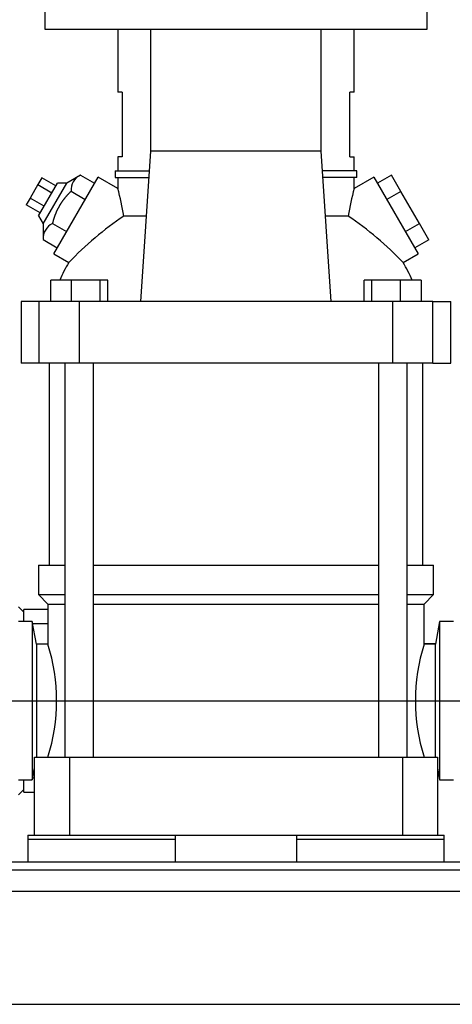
# Model space of a CAD drawing. Extents: x -132501 to 411300, y -42818 to 427495.
# Tile 324 of 330: x 250798 to 250959, y 242896 to 243262. Entities that reach past the tile are written whole.
import ezdxf

# ---------------------------------------------------------------- set-up
doc = ezdxf.new("R2010")
doc.units = 0
doc.header["$LTSCALE"] = 50
doc.linetypes.add('CENTER2', pattern=[28.575, 19.05, -3.175, 3.175, -3.175])
for name, color, linetype in [('1_ZOLL_OVALFLANS', 7, 'CONTINUOUS'), ('96053355_-_FT_NI', 7, 'CONTINUOUS'), ('96308586', 7, 'CONTINUOUS'), ('96400418_FT_STRE', 7, 'CONTINUOUS'), ('96402776_BLECHSC', 7, 'CONTINUOUS'), ('96402777_GUMMISC', 7, 'CONTINUOUS'), ('__DEFILE04.EMEA.', 7, 'CONTINUOUS'), ('CRIE_5-4_A_FLEXI', 7, 'CONTINUOUS'), ('Default', 7, 'CONTINUOUS')]:
    doc.layers.add(name, color=color, linetype=linetype)

# ---------------------------------------------------------------- blocks, each defined once
blk = doc.blocks.new('SEANNOT_GROUP4')
at = {"layer": 'Default', "color": 7, "linetype": 'CENTER2'}
blk.add_line((208.968, 171.896), (280.868, 171.896), dxfattribs=at)
blk = doc.blocks.new('SE2')
at = {"layer": '1_ZOLL_OVALFLANS', "color": 7, "linetype": 'Continuous'}
for p, q in [((240.018, 174.846), (240.018, 175.296)), ((240.918, 175.296), (240.018, 175.296)), ((240.351, 174.772), (240.918, 174.772)), ((240.351, 169.02), (240.418, 169.02)), ((240.018, 168.496), (240.018, 168.946)), ((240.018, 168.496), (240.418, 168.496))]:
    blk.add_line(p, q, dxfattribs=at)
at = {"layer": '96053355_-_FT_NI', "color": 7, "linetype": 'Continuous'}
blk.add_line((255.352, 174.016), (254.918, 174.016), dxfattribs=at)
at = {"layer": '96308586', "color": 7, "linetype": 'Continuous'}
for p, q in [((231.968, 165.896), (263.868, 165.896)), ((231.968, 165.596), (263.868, 165.596))]:
    blk.add_line(p, q, dxfattribs=at)
at = {"layer": '96400418_FT_STRE', "color": 7, "linetype": 'Continuous'}
for p, q in [((263.543, 164.796), (232.294, 164.796)), ((232.268, 160.596), (263.568, 160.596))]:
    blk.add_line(p, q, dxfattribs=at)
at = {"layer": '96402776_BLECHSC', "color": 7, "linetype": 'Continuous'}
for p, q in [((240.168, 166.896), (245.223, 166.896)), ((240.168, 166.896), (240.168, 166.746)), ((245.668, 166.746), (245.668, 166.896)), ((250.168, 166.896), (250.168, 166.746)), ((250.614, 166.896), (255.668, 166.896)), ((255.668, 166.746), (255.668, 166.896)), ((240.168, 166.746), (245.668, 166.746)), ((250.168, 166.746), (255.668, 166.746))]:
    blk.add_line(p, q, dxfattribs=at)
at = {"layer": '96402777_GUMMISC', "color": 7, "linetype": 'Continuous'}
for p, q in [((240.168, 166.746), (245.668, 166.746)), ((240.168, 166.746), (240.168, 165.896)), ((245.668, 165.896), (245.668, 166.746)), ((250.168, 166.746), (255.668, 166.746)), ((250.168, 166.746), (250.168, 165.896)), ((255.668, 165.896), (255.668, 166.746))]:
    blk.add_line(p, q, dxfattribs=at)
at = {"layer": '__DEFILE04.EMEA.', "color": 7, "linetype": 'Continuous'}
for p, q in [((240.018, 175.196), (239.818, 175.396)), ((239.818, 168.396), (240.018, 168.596))]:
    blk.add_line(p, q, dxfattribs=at)
at = {"layer": 'CRIE_5-4_A_FLEXI', "color": 7, "linetype": 'Continuous'}
for p, q in [((240.799, 197.596), (240.799, 196.896)), ((255.039, 196.896), (255.039, 197.596)), ((240.799, 196.896), (255.039, 196.896)), ((243.518, 196.896), (243.518, 194.546)), ((244.749, 192.346), (244.749, 196.896)), ((251.087, 192.346), (251.087, 196.896)), ((252.318, 194.546), (252.318, 196.896)), ((243.685, 194.546), (243.518, 194.546)), ((243.685, 194.546), (243.685, 192.146)), ((252.152, 192.146), (252.152, 194.546)), ((252.318, 194.546), (252.152, 194.546)), ((243.685, 192.146), (243.518, 192.146)), ((243.518, 192.146), (243.518, 191.621)), ((244.381, 186.756), (244.749, 192.346)), ((251.087, 192.346), (244.749, 192.346)), ((251.456, 186.756), (251.087, 192.346)), ((252.152, 192.146), (252.318, 192.146)), ((252.318, 191.621), (252.318, 192.146)), ((240.69, 191.356), (240.546, 191.106)), ((241.21, 191.056), (240.69, 191.356)), ((241.135, 188.527), (242.785, 191.385)), ((242.127, 191.46), (241.617, 191.162)), ((242.126, 191.46), (242.653, 191.156)), ((243.518, 190.962), (242.785, 191.385)), ((243.418, 191.621), (244.686, 191.621)), ((243.418, 191.621), (243.418, 191.371)), ((243.418, 191.371), (244.671, 191.371)), ((243.518, 191.371), (243.518, 190.962)), ((252.418, 191.621), (251.15, 191.621)), ((252.418, 191.371), (251.166, 191.371)), ((253.052, 191.385), (252.318, 190.962)), ((252.318, 190.962), (252.318, 191.371)), ((252.418, 191.371), (252.418, 191.621)), ((253.052, 191.385), (254.702, 188.527)), ((253.703, 191.456), (253.184, 191.156)), ((254.05, 190.856), (253.703, 191.456)), ((240.546, 191.106), (240.257, 190.606)), ((240.546, 191.106), (241.065, 190.806)), ((240.571, 189.95), (241.271, 191.162)), ((240.744, 189.65), (241.617, 191.162)), ((241.617, 191.162), (241.271, 191.162)), ((240.257, 190.606), (240.113, 190.356)), ((240.777, 190.306), (240.257, 190.606)), ((241.78, 190.86), (242.307, 190.556)), ((254.05, 190.856), (253.53, 190.556)), ((254.743, 189.656), (254.05, 190.856)), ((240.632, 190.056), (240.113, 190.356)), ((240.571, 189.95), (240.744, 189.65)), ((244.591, 189.937), (243.746, 189.937)), ((252.09, 189.937), (251.246, 189.937)), ((240.744, 189.65), (240.741, 189.06)), ((241.087, 189.66), (241.614, 189.356)), ((254.223, 189.356), (254.743, 189.656)), ((255.089, 189.056), (254.743, 189.656)), ((240.741, 189.06), (241.267, 188.756)), ((255.089, 189.056), (254.569, 188.756)), ((241.135, 188.527), (241.697, 188.202)), ((254.139, 188.202), (254.702, 188.527)), ((241.025, 186.756), (241.025, 187.556)), ((241.801, 187.556), (241.025, 187.556)), ((241.801, 186.756), (241.801, 187.556)), ((242.86, 187.556), (241.801, 187.556)), ((242.86, 186.756), (242.86, 187.556)), ((243.144, 187.556), (242.86, 187.556)), ((243.144, 186.756), (243.144, 187.556)), ((252.692, 186.756), (252.692, 187.556)), ((252.976, 187.556), (252.692, 187.556)), ((252.976, 186.756), (252.976, 187.556)), ((254.036, 187.556), (252.976, 187.556)), ((254.036, 186.756), (254.036, 187.556)), ((254.812, 187.556), (254.036, 187.556)), ((254.812, 187.556), (254.812, 186.756)), ((240.597, 186.756), (239.918, 186.756)), ((239.918, 186.756), (239.918, 184.456)), ((240.597, 184.456), (240.597, 186.756)), ((242.085, 186.756), (240.597, 186.756)), ((242.085, 186.756), (242.085, 184.456)), ((253.752, 186.756), (242.085, 186.756)), ((253.752, 184.456), (253.752, 186.756)), ((255.24, 186.756), (253.752, 186.756)), ((255.24, 184.456), (255.24, 186.756)), ((255.24, 186.756), (255.918, 186.756)), ((255.918, 184.456), (255.918, 186.756)), ((240.597, 184.456), (239.918, 184.456)), ((242.085, 184.456), (240.597, 184.456)), ((240.968, 184.456), (240.968, 176.946)), ((241.55, 184.466), (241.55, 169.786)), ((253.752, 184.456), (242.085, 184.456)), ((242.62, 169.796), (242.62, 184.466)), ((253.217, 184.466), (253.217, 169.796)), ((255.24, 184.456), (253.752, 184.456)), ((254.287, 169.786), (254.287, 184.466)), ((254.868, 176.946), (254.868, 184.456)), ((255.24, 184.456), (255.918, 184.456)), ((240.568, 176.946), (241.55, 176.946)), ((240.568, 176.946), (240.568, 175.846)), ((242.614, 176.946), (253.223, 176.946)), ((254.287, 176.946), (255.268, 176.946)), ((255.268, 175.846), (255.268, 176.946)), ((240.568, 175.846), (241.55, 175.846)), ((240.568, 175.846), (240.918, 175.496)), ((242.62, 175.846), (253.217, 175.846)), ((254.287, 175.846), (255.268, 175.846)), ((254.918, 175.496), (255.268, 175.846)), ((240.918, 175.496), (241.55, 175.496)), ((240.918, 175.496), (240.918, 173.996)), ((242.62, 175.496), (253.217, 175.496)), ((254.287, 175.496), (254.918, 175.496)), ((254.918, 173.996), (254.918, 175.496)), ((240.338, 174.846), (239.818, 174.846)), ((240.338, 174.846), (240.338, 168.946)), ((240.488, 173.996), (240.338, 174.846)), ((255.498, 174.846), (255.349, 173.996)), ((255.498, 174.846), (255.498, 168.946)), ((256.018, 174.846), (255.498, 174.846)), ((240.488, 173.996), (240.488, 169.796)), ((240.918, 173.996), (240.488, 173.996)), ((255.349, 173.996), (254.918, 173.996)), ((255.349, 169.796), (255.349, 173.996)), ((240.418, 169.796), (241.718, 169.796)), ((240.418, 166.896), (240.418, 169.796)), ((241.718, 169.796), (254.118, 169.796)), ((241.718, 169.796), (241.718, 166.896)), ((254.118, 169.796), (255.418, 169.796)), ((254.118, 169.796), (254.118, 166.896)), ((255.418, 169.796), (255.418, 166.896)), ((240.338, 168.946), (240.418, 169.4)), ((255.418, 169.4), (255.498, 168.946)), ((239.818, 168.946), (240.338, 168.946)), ((255.498, 168.946), (256.018, 168.946)), ((245.223, 166.896), (250.614, 166.896))]:
    blk.add_line(p, q, dxfattribs=at)
for centre, radius, start, end in [((242.407, 190.898), 0.629, 116.5568, 183.4432), ((233.767, 188.254), 10.12, 9.5707, 15.5152), ((262.095, 188.249), 10.146, 164.4924, 170.4216), ((250.532, 179.84), 12.166, 123.9044, 136.5749), ((245.331, 179.871), 12.125, 43.4038, 56.1168), ((241.368, 189.098), 0.629, 116.5568, 183.4432), ((245.918, 185.593), 4.963, 148.2655, 156.6993), ((249.918, 185.593), 4.963, 23.3007, 31.734), ((234.234, 171.896), 7.007, 342.5598, 17.4403), ((261.599, 171.896), 7.003, 162.5498, 197.4502)]:
    blk.add_arc(centre, radius, start, end, dxfattribs=at)
blk.add_open_spline([(241.78, 190.86), (241.636, 190.721), (241.527, 190.584), (241.422, 190.452), (241.342, 190.313), (241.262, 190.174), (241.2, 190.017), (241.136, 189.854), (241.087, 189.66)], degree=2, knots=[0, 0, 0, 0.25, 0.25, 0.5, 0.5, 0.75, 0.75, 1, 1, 1], dxfattribs=at)

msp = doc.modelspace()

# ---------------------------------------------------------------- block references
at = {"layer": 'Default', "xscale": 10, "yscale": 10, "zscale": 10}
for name in ['SE2', 'SEANNOT_GROUP4']:
    msp.add_blockref(name, (248399.7068, 241289.7787), dxfattribs=at)

doc.saveas('drawing.dxf')
